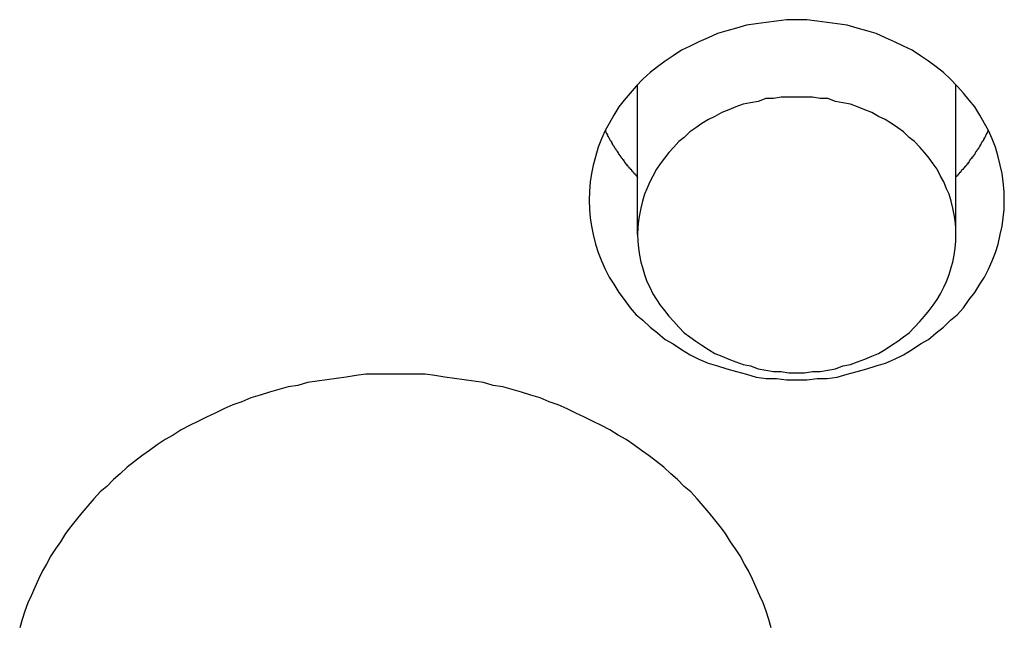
# Model space of a CAD drawing. Extents: x 1107 to 4046, y 937 to 3355.
# Tile 604 of 656: x 2187.86 to 2194.98, y 2703.86 to 2708.24. Entities that reach past the tile are written whole.
import ezdxf

# ---------------------------------------------------------------- set-up
doc = ezdxf.new("R2010")
doc.units = 0
doc.layers.add('KF_VIDA_L___C_REAR', color=7, linetype='CONTINUOUS')

# ---------------------------------------------------------------- blocks, each defined once
blk = doc.blocks.new('KF_VIDA_L___C_REAR')
at = {"layer": 'KF_VIDA_L___C_REAR'}
for p, q in [((5.35, 1017.47869), (5.35, 1018.562732)), ((7.65, 1017.47869), (7.65, 1018.562732))]:
    blk.add_line(p, q, dxfattribs=at)
for points in [[(5, 1017.73, 0), (5.00181, 1017.66, 0), (5.00722, 1017.6, 0), (5.01624, 1017.54, 0), (5.02882, 1017.48, 0), (5.04495, 1017.41, 0), (5.06459, 1017.35, 0), (5.08768, 1017.29, 0), (5.11418, 1017.23, 0), (5.14402, 1017.17, 0), (5.17712, 1017.12, 0), (5.21341, 1017.06, 0), (5.2528, 1017.01, 0), (5.29519, 1016.95, 0), (5.34048, 1016.9, 0), (5.38857, 1016.86, 0), (5.43934, 1016.81, 0), (5.49266, 1016.77, 0), (5.54841, 1016.72, 0), (5.60645, 1016.69, 0), (5.66664, 1016.65, 0), (5.72885, 1016.61, 0), (5.7929, 1016.58, 0), (5.85867, 1016.55, 0), (5.92597, 1016.53, 0), (5.99467, 1016.51, 0), (6.06457, 1016.49, 0), (6.13553, 1016.47, 0), (6.20736, 1016.45, 0), (6.2799, 1016.44, 0), (6.35297, 1016.44, 0), (6.4264, 1016.43, 0), (6.5, 1016.43, 0), (6.5736, 1016.43, 0), (6.64703, 1016.44, 0), (6.7201, 1016.44, 0), (6.79264, 1016.45, 0), (6.86447, 1016.47, 0), (6.93543, 1016.49, 0), (7.00533, 1016.51, 0), (7.07403, 1016.53, 0), (7.14133, 1016.55, 0), (7.2071, 1016.58, 0), (7.27115, 1016.61, 0), (7.33336, 1016.65, 0), (7.39355, 1016.69, 0), (7.45159, 1016.72, 0), (7.50734, 1016.77, 0), (7.56066, 1016.81, 0), (7.61143, 1016.86, 0), (7.65952, 1016.9, 0), (7.70481, 1016.95, 0), (7.7472, 1017.01, 0), (7.78659, 1017.06, 0), (7.82288, 1017.12, 0), (7.85598, 1017.17, 0), (7.88582, 1017.23, 0), (7.91232, 1017.29, 0), (7.93541, 1017.35, 0), (7.95505, 1017.41, 0), (7.97118, 1017.48, 0), (7.98376, 1017.54, 0), (7.99278, 1017.6, 0), (7.99819, 1017.66, 0), (8, 1017.73, 0), (7.99819, 1017.79, 0), (7.99278, 1017.86, 0), (7.98376, 1017.92, 0), (7.97118, 1017.98, 0), (7.95505, 1018.04, 0), (7.93541, 1018.11, 0), (7.91232, 1018.17, 0), (7.88582, 1018.23, 0), (7.85598, 1018.28, 0), (7.82288, 1018.34, 0), (7.78659, 1018.4, 0), (7.7472, 1018.45, 0), (7.70481, 1018.5, 0), (7.65952, 1018.55, 0), (7.61143, 1018.6, 0), (7.56066, 1018.65, 0), (7.50734, 1018.69, 0), (7.45159, 1018.73, 0), (7.39355, 1018.77, 0), (7.33336, 1018.81, 0), (7.27115, 1018.84, 0), (7.2071, 1018.87, 0), (7.14133, 1018.9, 0), (7.07403, 1018.93, 0), (7.00533, 1018.95, 0), (6.93543, 1018.97, 0), (6.86447, 1018.99, 0), (6.79264, 1019, 0), (6.7201, 1019.01, 0), (6.64703, 1019.02, 0), (6.5736, 1019.03, 0), (6.5, 1019.03, 0), (6.4264, 1019.03, 0), (6.35297, 1019.02, 0), (6.2799, 1019.01, 0), (6.20736, 1019, 0), (6.13553, 1018.99, 0), (6.06457, 1018.97, 0), (5.99467, 1018.95, 0), (5.92597, 1018.93, 0), (5.85867, 1018.9, 0), (5.7929, 1018.87, 0), (5.72885, 1018.84, 0), (5.66664, 1018.81, 0), (5.60645, 1018.77, 0), (5.54841, 1018.73, 0), (5.49266, 1018.69, 0), (5.43934, 1018.65, 0), (5.38857, 1018.6, 0), (5.34048, 1018.55, 0), (5.29519, 1018.5, 0), (5.2528, 1018.45, 0), (5.21341, 1018.4, 0), (5.17712, 1018.34, 0), (5.14402, 1018.28, 0), (5.11418, 1018.23, 0), (5.08768, 1018.17, 0), (5.06459, 1018.11, 0), (5.04495, 1018.04, 0), (5.02882, 1017.98, 0), (5.01624, 1017.92, 0), (5.00722, 1017.86, 0), (5.00181, 1017.79, 0), (5, 1017.73, 0)], [(5.35, 1017.48, 0), (5.35139, 1017.43, 0), (5.35554, 1017.38, 0), (5.36245, 1017.33, 0), (5.3721, 1017.28, 0), (5.38446, 1017.24, 0), (5.39952, 1017.19, 0), (5.41722, 1017.14, 0), (5.43754, 1017.1, 0), (5.46041, 1017.05, 0), (5.48579, 1017.01, 0), (5.51361, 1016.97, 0), (5.54381, 1016.93, 0), (5.57631, 1016.89, 0), (5.61104, 1016.85, 0), (5.64791, 1016.81, 0), (5.68683, 1016.77, 0), (5.72771, 1016.74, 0), (5.77045, 1016.71, 0), (5.81495, 1016.68, 0), (5.86109, 1016.65, 0), (5.90878, 1016.62, 0), (5.95789, 1016.6, 0), (6.00831, 1016.58, 0), (6.05991, 1016.56, 0), (6.11258, 1016.54, 0), (6.16617, 1016.53, 0), (6.22057, 1016.51, 0), (6.27565, 1016.5, 0), (6.33126, 1016.49, 0), (6.38728, 1016.49, 0), (6.44357, 1016.48, 0), (6.5, 1016.48, 0), (6.55643, 1016.48, 0), (6.61272, 1016.49, 0), (6.66874, 1016.49, 0), (6.72435, 1016.5, 0), (6.77943, 1016.51, 0), (6.83383, 1016.53, 0), (6.88742, 1016.54, 0), (6.94009, 1016.56, 0), (6.99169, 1016.58, 0), (7.04211, 1016.6, 0), (7.09122, 1016.62, 0), (7.13891, 1016.65, 0), (7.18505, 1016.68, 0), (7.22955, 1016.71, 0), (7.27229, 1016.74, 0), (7.31317, 1016.77, 0), (7.35209, 1016.81, 0), (7.38896, 1016.85, 0), (7.42369, 1016.89, 0), (7.45619, 1016.93, 0), (7.48639, 1016.97, 0), (7.51421, 1017.01, 0), (7.53959, 1017.05, 0), (7.56246, 1017.1, 0), (7.58278, 1017.14, 0), (7.60048, 1017.19, 0), (7.61554, 1017.24, 0), (7.6279, 1017.28, 0), (7.63755, 1017.33, 0), (7.64446, 1017.38, 0), (7.64861, 1017.43, 0), (7.65, 1017.48, 0), (7.64861, 1017.53, 0), (7.64446, 1017.58, 0), (7.63755, 1017.62, 0), (7.6279, 1017.67, 0), (7.61554, 1017.72, 0), (7.60048, 1017.77, 0), (7.58278, 1017.81, 0), (7.56246, 1017.86, 0), (7.53959, 1017.9, 0), (7.51421, 1017.95, 0), (7.48639, 1017.99, 0), (7.45619, 1018.03, 0), (7.42369, 1018.07, 0), (7.38896, 1018.11, 0), (7.35209, 1018.15, 0), (7.31317, 1018.18, 0), (7.27229, 1018.22, 0), (7.22955, 1018.25, 0), (7.18505, 1018.28, 0), (7.13891, 1018.31, 0), (7.09122, 1018.33, 0), (7.04211, 1018.36, 0), (6.99169, 1018.38, 0), (6.94009, 1018.4, 0), (6.88742, 1018.42, 0), (6.83383, 1018.43, 0), (6.77943, 1018.44, 0), (6.72435, 1018.46, 0), (6.66874, 1018.46, 0), (6.61272, 1018.47, 0), (6.55643, 1018.47, 0), (6.5, 1018.47, 0), (6.44357, 1018.47, 0), (6.38728, 1018.47, 0), (6.33126, 1018.46, 0), (6.27565, 1018.46, 0), (6.22057, 1018.44, 0), (6.16617, 1018.43, 0), (6.11258, 1018.42, 0), (6.05991, 1018.4, 0), (6.00831, 1018.38, 0), (5.95789, 1018.36, 0), (5.90878, 1018.33, 0), (5.86109, 1018.31, 0), (5.81495, 1018.28, 0), (5.77045, 1018.25, 0), (5.72771, 1018.22, 0), (5.68683, 1018.18, 0), (5.64791, 1018.15, 0), (5.61104, 1018.11, 0), (5.57631, 1018.07, 0), (5.54381, 1018.03, 0), (5.51361, 1017.99, 0), (5.48579, 1017.95, 0), (5.46041, 1017.9, 0), (5.43754, 1017.86, 0), (5.41722, 1017.81, 0), (5.39952, 1017.77, 0), (5.38446, 1017.72, 0), (5.3721, 1017.67, 0), (5.36245, 1017.62, 0), (5.35554, 1017.58, 0), (5.35139, 1017.53, 0), (5.35, 1017.48, 0)], [(5.11556, 1018.23, 0), (5.11693, 1018.23, 0), (5.1183, 1018.22, 0), (5.11968, 1018.22, 0), (5.12107, 1018.22, 0), (5.12247, 1018.21, 0), (5.12388, 1018.21, 0), (5.12529, 1018.21, 0), (5.12671, 1018.21, 0), (5.12814, 1018.2, 0), (5.12957, 1018.2, 0), (5.13101, 1018.2, 0), (5.13247, 1018.19, 0), (5.13392, 1018.19, 0), (5.13539, 1018.19, 0), (5.13686, 1018.19, 0), (5.13834, 1018.18, 0), (5.13983, 1018.18, 0), (5.14133, 1018.18, 0), (5.14283, 1018.18, 0), (5.14434, 1018.17, 0), (5.14586, 1018.17, 0), (5.14739, 1018.17, 0), (5.14892, 1018.16, 0), (5.15046, 1018.16, 0), (5.15201, 1018.16, 0), (5.15357, 1018.16, 0), (5.15513, 1018.15, 0), (5.15671, 1018.15, 0), (5.15828, 1018.15, 0), (5.15987, 1018.15, 0), (5.16146, 1018.14, 0), (5.16307, 1018.14, 0), (5.16467, 1018.14, 0), (5.16629, 1018.13, 0), (5.16791, 1018.13, 0), (5.16955, 1018.13, 0), (5.17118, 1018.13, 0), (5.17283, 1018.12, 0), (5.17448, 1018.12, 0), (5.17614, 1018.12, 0), (5.17781, 1018.12, 0), (5.17949, 1018.11, 0), (5.18117, 1018.11, 0), (5.18286, 1018.11, 0), (5.18456, 1018.1, 0), (5.18626, 1018.1, 0), (5.18797, 1018.1, 0), (5.18969, 1018.1, 0), (5.19142, 1018.09, 0), (5.19315, 1018.09, 0), (5.1949, 1018.09, 0), (5.19664, 1018.09, 0), (5.1984, 1018.08, 0), (5.20016, 1018.08, 0), (5.20193, 1018.08, 0), (5.20371, 1018.08, 0), (5.2055, 1018.07, 0), (5.20729, 1018.07, 0), (5.20909, 1018.07, 0), (5.21089, 1018.06, 0), (5.21271, 1018.06, 0), (5.21453, 1018.06, 0), (5.21635, 1018.06, 0), (5.21819, 1018.05, 0), (5.22003, 1018.05, 0), (5.22188, 1018.05, 0), (5.22374, 1018.05, 0), (5.2256, 1018.04, 0), (5.22747, 1018.04, 0), (5.22935, 1018.04, 0), (5.23123, 1018.04, 0), (5.23313, 1018.03, 0), (5.23502, 1018.03, 0), (5.23693, 1018.03, 0), (5.23884, 1018.03, 0), (5.24076, 1018.02, 0), (5.24269, 1018.02, 0), (5.24462, 1018.02, 0), (5.24656, 1018.02, 0), (5.24851, 1018.01, 0), (5.25047, 1018.01, 0), (5.25243, 1018.01, 0), (5.2544, 1018, 0), (5.25637, 1018, 0), (5.25836, 1018, 0), (5.26035, 1018, 0), (5.26234, 1017.99, 0), (5.26435, 1017.99, 0), (5.26636, 1017.99, 0), (5.26837, 1017.99, 0), (5.2704, 1017.98, 0), (5.27243, 1017.98, 0), (5.27447, 1017.98, 0), (5.27651, 1017.98, 0), (5.27856, 1017.97, 0), (5.28062, 1017.97, 0), (5.28268, 1017.97, 0), (5.28476, 1017.97, 0), (5.28683, 1017.96, 0), (5.28892, 1017.96, 0), (5.29101, 1017.96, 0), (5.29311, 1017.96, 0), (5.29522, 1017.95, 0), (5.29733, 1017.95, 0), (5.29945, 1017.95, 0), (5.30157, 1017.95, 0), (5.3037, 1017.95, 0), (5.30584, 1017.94, 0), (5.30799, 1017.94, 0), (5.31014, 1017.94, 0), (5.3123, 1017.94, 0), (5.31446, 1017.93, 0), (5.31664, 1017.93, 0), (5.31882, 1017.93, 0), (5.321, 1017.93, 0), (5.32319, 1017.92, 0), (5.32539, 1017.92, 0), (5.3276, 1017.92, 0), (5.32981, 1017.92, 0), (5.33202, 1017.91, 0), (5.33425, 1017.91, 0), (5.33648, 1017.91, 0), (5.33872, 1017.91, 0), (5.34096, 1017.9, 0), (5.34321, 1017.9, 0), (5.34547, 1017.9, 0), (5.34773, 1017.9, 0), (5.35, 1017.89, 0)], [(7.65, 1017.89, 0), (7.65227, 1017.9, 0), (7.65453, 1017.9, 0), (7.65679, 1017.9, 0), (7.65904, 1017.9, 0), (7.66128, 1017.91, 0), (7.66352, 1017.91, 0), (7.66575, 1017.91, 0), (7.66798, 1017.91, 0), (7.67019, 1017.92, 0), (7.6724, 1017.92, 0), (7.67461, 1017.92, 0), (7.67681, 1017.92, 0), (7.679, 1017.93, 0), (7.68118, 1017.93, 0), (7.68336, 1017.93, 0), (7.68554, 1017.93, 0), (7.6877, 1017.94, 0), (7.68986, 1017.94, 0), (7.69201, 1017.94, 0), (7.69416, 1017.94, 0), (7.6963, 1017.95, 0), (7.69843, 1017.95, 0), (7.70055, 1017.95, 0), (7.70267, 1017.95, 0), (7.70478, 1017.95, 0), (7.70689, 1017.96, 0), (7.70899, 1017.96, 0), (7.71108, 1017.96, 0), (7.71317, 1017.96, 0), (7.71524, 1017.97, 0), (7.71732, 1017.97, 0), (7.71938, 1017.97, 0), (7.72144, 1017.97, 0), (7.72349, 1017.98, 0), (7.72553, 1017.98, 0), (7.72757, 1017.98, 0), (7.7296, 1017.98, 0), (7.73163, 1017.99, 0), (7.73364, 1017.99, 0), (7.73565, 1017.99, 0), (7.73766, 1017.99, 0), (7.73965, 1018, 0), (7.74164, 1018, 0), (7.74363, 1018, 0), (7.7456, 1018, 0), (7.74757, 1018.01, 0), (7.74953, 1018.01, 0), (7.75149, 1018.01, 0), (7.75344, 1018.02, 0), (7.75538, 1018.02, 0), (7.75731, 1018.02, 0), (7.75924, 1018.02, 0), (7.76116, 1018.03, 0), (7.76307, 1018.03, 0), (7.76498, 1018.03, 0), (7.76687, 1018.03, 0), (7.76877, 1018.04, 0), (7.77065, 1018.04, 0), (7.77253, 1018.04, 0), (7.7744, 1018.04, 0), (7.77626, 1018.05, 0), (7.77812, 1018.05, 0), (7.77997, 1018.05, 0), (7.78181, 1018.05, 0), (7.78365, 1018.06, 0), (7.78547, 1018.06, 0), (7.78729, 1018.06, 0), (7.78911, 1018.06, 0), (7.79091, 1018.07, 0), (7.79271, 1018.07, 0), (7.7945, 1018.07, 0), (7.79629, 1018.08, 0), (7.79807, 1018.08, 0), (7.79984, 1018.08, 0), (7.8016, 1018.08, 0), (7.80336, 1018.09, 0), (7.8051, 1018.09, 0), (7.80685, 1018.09, 0), (7.80858, 1018.09, 0), (7.81031, 1018.1, 0), (7.81203, 1018.1, 0), (7.81374, 1018.1, 0), (7.81544, 1018.1, 0), (7.81714, 1018.11, 0), (7.81883, 1018.11, 0), (7.82051, 1018.11, 0), (7.82219, 1018.12, 0), (7.82386, 1018.12, 0), (7.82552, 1018.12, 0), (7.82717, 1018.12, 0), (7.82882, 1018.13, 0), (7.83045, 1018.13, 0), (7.83209, 1018.13, 0), (7.83371, 1018.13, 0), (7.83533, 1018.14, 0), (7.83693, 1018.14, 0), (7.83854, 1018.14, 0), (7.84013, 1018.15, 0), (7.84172, 1018.15, 0), (7.84329, 1018.15, 0), (7.84487, 1018.15, 0), (7.84643, 1018.16, 0), (7.84799, 1018.16, 0), (7.84954, 1018.16, 0), (7.85108, 1018.16, 0), (7.85261, 1018.17, 0), (7.85414, 1018.17, 0), (7.85566, 1018.17, 0), (7.85717, 1018.18, 0), (7.85867, 1018.18, 0), (7.86017, 1018.18, 0), (7.86166, 1018.18, 0), (7.86314, 1018.19, 0), (7.86461, 1018.19, 0), (7.86608, 1018.19, 0), (7.86753, 1018.19, 0), (7.86899, 1018.2, 0), (7.87043, 1018.2, 0), (7.87186, 1018.2, 0), (7.87329, 1018.21, 0), (7.87471, 1018.21, 0), (7.87612, 1018.21, 0), (7.87753, 1018.21, 0), (7.87893, 1018.22, 0), (7.88032, 1018.22, 0), (7.8817, 1018.22, 0), (7.88307, 1018.23, 0), (7.88444, 1018.23, 0)], [(6.31615, 1014.64, 0), (6.29793, 1014.7, 0), (6.27796, 1014.76, 0), (6.25625, 1014.82, 0), (6.23282, 1014.87, 0), (6.20767, 1014.93, 0), (6.18084, 1014.99, 0), (6.15232, 1015.05, 0), (6.12215, 1015.1, 0), (6.09033, 1015.16, 0), (6.0569, 1015.21, 0), (6.02188, 1015.26, 0), (5.98528, 1015.32, 0), (5.94713, 1015.37, 0), (5.90745, 1015.42, 0), (5.86628, 1015.47, 0), (5.82363, 1015.52, 0), (5.77954, 1015.57, 0), (5.73404, 1015.62, 0), (5.68715, 1015.66, 0), (5.6389, 1015.71, 0), (5.58932, 1015.75, 0), (5.53846, 1015.8, 0), (5.48633, 1015.84, 0), (5.43298, 1015.88, 0), (5.37844, 1015.92, 0), (5.32274, 1015.96, 0), (5.26593, 1016, 0), (5.20803, 1016.03, 0), (5.14909, 1016.07, 0), (5.08914, 1016.1, 0), (5.02822, 1016.13, 0), (4.96638, 1016.16, 0), (4.90364, 1016.19, 0), (4.84006, 1016.22, 0), (4.77568, 1016.25, 0), (4.71053, 1016.27, 0), (4.64466, 1016.3, 0), (4.57811, 1016.32, 0), (4.51093, 1016.34, 0), (4.44315, 1016.36, 0), (4.37483, 1016.38, 0), (4.306, 1016.39, 0), (4.23671, 1016.41, 0), (4.16701, 1016.42, 0), (4.09694, 1016.43, 0), (4.02655, 1016.44, 0), (3.95589, 1016.45, 0), (3.88499, 1016.46, 0), (3.8139, 1016.47, 0), (3.74268, 1016.47, 0), (3.67136, 1016.47, 0), (3.6, 1016.47, 0), (3.52864, 1016.47, 0), (3.45732, 1016.47, 0), (3.3861, 1016.47, 0), (3.31501, 1016.46, 0), (3.24411, 1016.45, 0), (3.17345, 1016.44, 0), (3.10306, 1016.43, 0), (3.03299, 1016.42, 0), (2.96329, 1016.41, 0), (2.894, 1016.39, 0), (2.82517, 1016.38, 0), (2.75685, 1016.36, 0), (2.68907, 1016.34, 0), (2.62189, 1016.32, 0), (2.55534, 1016.3, 0), (2.48947, 1016.27, 0), (2.42432, 1016.25, 0), (2.35994, 1016.22, 0), (2.29636, 1016.19, 0), (2.23362, 1016.16, 0), (2.17178, 1016.13, 0), (2.11086, 1016.1, 0), (2.05091, 1016.07, 0), (1.99197, 1016.03, 0), (1.93407, 1016, 0), (1.87726, 1015.96, 0), (1.82156, 1015.92, 0), (1.76702, 1015.88, 0), (1.71367, 1015.84, 0), (1.66154, 1015.8, 0), (1.61068, 1015.75, 0), (1.5611, 1015.71, 0), (1.51285, 1015.66, 0), (1.46596, 1015.62, 0), (1.42046, 1015.57, 0), (1.37637, 1015.52, 0), (1.33372, 1015.47, 0), (1.29255, 1015.42, 0), (1.25287, 1015.37, 0), (1.21472, 1015.32, 0), (1.17812, 1015.26, 0), (1.1431, 1015.21, 0), (1.10967, 1015.16, 0), (1.07785, 1015.1, 0), (1.04768, 1015.05, 0), (1.01916, 1014.99, 0), (0.992326, 1014.93, 0), (0.967181, 1014.87, 0), (0.943747, 1014.82, 0), (0.922039, 1014.76, 0), (0.90207, 1014.7, 0), (0.883854, 1014.64, 0)]]:
    blk.add_polyline3d(points, dxfattribs=at)

msp = doc.modelspace()

# ---------------------------------------------------------------- block references
at = {"layer": 'KF_VIDA_L___C_REAR'}
msp.add_blockref('KF_VIDA_L___C_REAR', (2186.9791, 1689.2132), dxfattribs=at)

doc.saveas('drawing.dxf')
